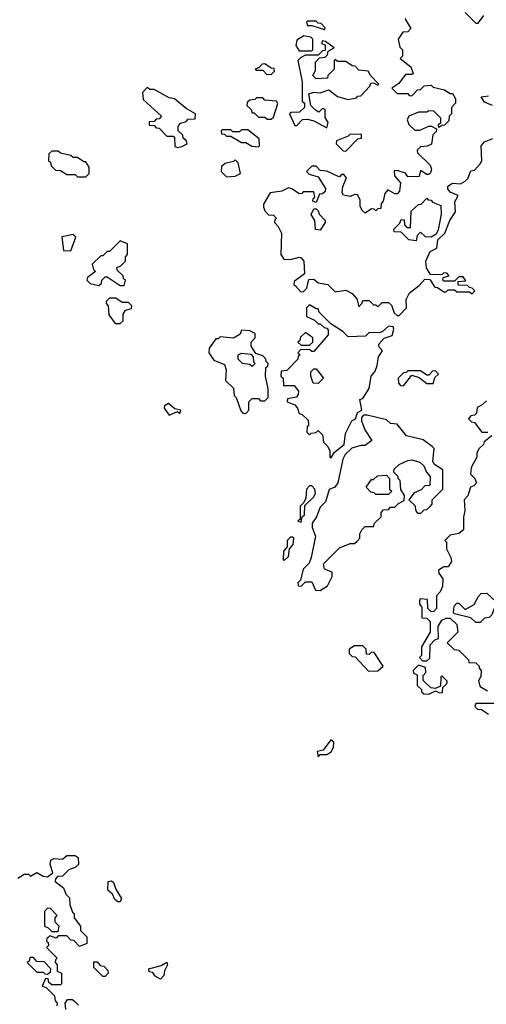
# Model space of a CAD drawing. Extents: x 2737310 to 2869991, y 870230 to 1012730.
# Tile 335 of 479: x 2779274 to 2781464, y 975869 to 980487. Entities that reach past the tile are written whole.
import ezdxf

# ---------------------------------------------------------------- set-up
doc = ezdxf.new("R2010")
doc.units = 0

msp = doc.modelspace()

# ---------------------------------------------------------------- linework, layer by layer
at = {"layer": '0CON02XD'}
for points in [[(2781081.7, 980491.7), (2781110, 980445), (2781095, 980430), (2781071.7, 980428.3), (2781050, 980395), (2781058.3, 980358.3), (2781070, 980345), (2781070, 980315), (2781060, 980305), (2781110, 980265), (2781120, 980235), (2781115, 980230), (2781085, 980230), (2781053, 980187), (2781020, 980165), (2781045, 980140), (2781095, 980140), (2781101.7, 980131.7), (2781115, 980130), (2781141.7, 980158.3), (2781155, 980160), (2781173, 980177), (2781205, 980180), (2781215, 980170), (2781267, 980157), (2781295, 980140), (2781305, 980140), (2781320, 980115), (2781320, 980095), (2781300, 980075), (2781300, 980045), (2781290, 980035), (2781288.3, 980011.7), (2781268.3, 979991.7), (2781255, 979990), (2781241.7, 979981.7), (2781240, 979995), (2781250, 980005), (2781250, 980025), (2781217, 980057), (2781195, 980060), (2781185, 980052.5), (2781145, 980052.5), (2781100, 980035), (2781092.5, 980017.5), (2781100, 979995), (2781128.3, 979968.3), (2781151.7, 979968.3), (2781195, 979987.5), (2781207.5, 979987.5), (2781230, 979975), (2781228.3, 979961.7), (2781213, 979947), (2781206.4, 979903.6), (2781187, 979893), (2781155, 979890), (2781140, 979875), (2781141.7, 979861.7), (2781200, 979805), (2781206.7, 979785), (2781201.7, 979768.3), (2781195, 979760), (2781185, 979760), (2781155, 979780), (2781148.3, 979751.7), (2781095, 979750), (2781085, 979767.5), (2781045, 979780), (2781031.7, 979778.3), (2781032.5, 979755), (2781061.7, 979721.7), (2781057, 979683), (2781045, 979670), (2781035, 979670), (2781001.7, 979688.3), (2780988.3, 979671.7), (2780980, 979635), (2780970, 979625), (2780968.3, 979601.7), (2780955, 979600), (2780945, 979590), (2780938.3, 979598.3), (2780925, 979600), (2780895, 979580), (2780881.7, 979591.7), (2780872.5, 979612.5), (2780871.7, 979641.7), (2780860, 979665), (2780845, 979667.5), (2780825, 979657.5), (2780793.6, 979663.6), (2780787.5, 979675), (2780790, 979705), (2780807.5, 979745), (2780795, 979760), (2780785, 979760), (2780775, 979750), (2780765, 979752.5), (2780715, 979776.7), (2780685, 979780), (2780665, 979800), (2780645, 979800), (2780620, 979775), (2780633, 979763), (2780675, 979750), (2780710, 979695), (2780708.3, 979681.7), (2780695, 979670), (2780681.7, 979668.3), (2780665, 979630), (2780650, 979635), (2780651.7, 979648.3), (2780660, 979655), (2780655, 979680), (2780605, 979680), (2780598.3, 979671.7), (2780585, 979670), (2780555, 979692.5), (2780535, 979697.5), (2780505, 979682.5), (2780450, 979675), (2780418.3, 979621.7), (2780418.3, 979608.3), (2780425, 979590), (2780441.7, 979571.7), (2780465, 979570), (2780480, 979555), (2780471.7, 979548.3), (2780470, 979535), (2780487, 979517), (2780502.5, 979485), (2780500, 979385), (2780513, 979363), (2780545, 979362.5), (2780585, 979372.5), (2780595, 979370), (2780607.5, 979355), (2780610, 979295), (2780561.7, 979258.3), (2780560, 979245), (2780568.3, 979238.3)], [(2780705, 980440), (2780708.3, 980448.3), (2780688.3, 980468.3), (2780675, 980470), (2780665, 980480), (2780625, 980480), (2780620, 980475), (2780625, 980460), (2780645, 980460), (2780705, 980440)], [(2781365, 980520), (2781415, 980470), (2781425, 980470), (2781453, 980507)], [(2780645, 980340), (2780650, 980345), (2780650, 980395), (2780640, 980405), (2780608.3, 980411.7), (2780575, 980390), (2780570, 980365), (2780585, 980340), (2780645, 980340)], [(2780715, 979980), (2780722.5, 980005), (2780708.3, 980028.3), (2780707.5, 980065), (2780695, 980070), (2780677.5, 980052.5), (2780661.7, 980061.7), (2780640, 980085), (2780631.7, 980138.3), (2780655, 980147.5), (2780685, 980143.3), (2780725, 980157.5), (2780765, 980126.7), (2780815, 980112.5), (2780855, 980120), (2780861.7, 980128.3), (2780875, 980130), (2780917.5, 980175), (2780921.7, 980188.3), (2780935, 980190), (2780955, 980180), (2780960, 980185), (2780920, 980225), (2780910, 980245), (2780865, 980250), (2780848.3, 980268.3), (2780835, 980270), (2780805, 980290), (2780765, 980290), (2780755, 980300), (2780750, 980295), (2780750, 980255), (2780720, 980225), (2780718.3, 980211.7), (2780665, 980210), (2780650, 980225), (2780661.7, 980248.3), (2780662.5, 980287.5), (2780681.7, 980308.3), (2780708.3, 980311.7), (2780718.3, 980321.7), (2780721.7, 980338.3), (2780750, 980355), (2780710, 980385), (2780695, 980387.5), (2780690, 980375), (2780708.3, 980368.3), (2780708.3, 980341.7), (2780695, 980340), (2780675, 980320), (2780615, 980320), (2780591.7, 980308.3), (2780580, 980295), (2780600, 980195), (2780600, 980105), (2780610, 980095), (2780610, 980075), (2780587, 980053), (2780548.3, 980051.7), (2780540, 980045), (2780565, 979990), (2780575, 979990), (2780601.7, 980018.3), (2780625, 980020), (2780655, 980012.5), (2780715, 979980)], [(2780455, 980230), (2780470, 980245), (2780468.3, 980258.3), (2780455, 980260), (2780425, 980280), (2780411.7, 980278.3), (2780398.3, 980261.7), (2780380, 980255), (2780385, 980250), (2780415, 980250), (2780431.7, 980231.7), (2780455, 980230)], [(2780015, 979887.5), (2780035, 979892.5), (2780060, 979905), (2780055, 979920), (2780041.7, 979931.7), (2780040, 979945), (2780017.5, 979965), (2780017.5, 979985), (2780025, 980000), (2780055, 980010), (2780065, 980020), (2780098.3, 980021.7), (2780100, 980045), (2780055, 980070), (2780000, 980115), (2779975, 980120), (2779905, 980160), (2779885, 980160), (2779871.7, 980168.3), (2779850, 980145), (2779853, 980113), (2779940, 980035), (2779928.3, 980021.7), (2779915, 980020), (2779905, 980010), (2779881.7, 980008.3), (2779881.7, 979991.7), (2779905, 979990), (2779915, 979980), (2779928.3, 979978.3), (2779965, 979940), (2779995, 979940), (2780000, 979935), (2780001.7, 979891.7), (2780015, 979887.5)], [(2780455, 980020), (2780465, 980030), (2780486.4, 980093.6), (2780480, 980105), (2780425, 980110), (2780415, 980120), (2780385, 980120), (2780378.3, 980111.7), (2780355, 980110), (2780341.7, 980098.3), (2780340, 980085), (2780360, 980065), (2780365, 980050), (2780375, 980050), (2780395, 980030), (2780425, 980030), (2780435, 980020), (2780455, 980020)], [(2781493.6, 980083.6), (2781455, 980100), (2781440, 980125), (2781475, 980130)], [(2780395, 979890), (2780400, 979895), (2780398.3, 979928.3), (2780345, 979970), (2780315, 979970), (2780305, 979960), (2780275, 979960), (2780265, 979970), (2780225, 979970), (2780220, 979965), (2780221.7, 979951.7), (2780235, 979950), (2780245, 979940), (2780265, 979940), (2780315, 979910), (2780335, 979910), (2780363, 979893), (2780395, 979890)], [(2780568.3, 979238.3), (2780591.7, 979211.7), (2780605, 979210), (2780621.7, 979228.3), (2780631.7, 979268.3), (2780655, 979270), (2780675, 979252.5), (2780720, 979245), (2780755, 979210), (2780805, 979217.5), (2780835, 979202.5), (2780857, 979177), (2780865, 979140), (2780880, 979155), (2780885, 979170), (2780915, 979170), (2780935, 979150), (2780945, 979150), (2780955, 979140), (2780975, 979160), (2781005, 979160), (2781018.3, 979148.3), (2781031.7, 979111.7), (2781045, 979100), (2781055, 979100), (2781090, 979135), (2781087.5, 979175), (2781103.6, 979206.4), (2781149.3, 979240.7), (2781175, 979270), (2781198.3, 979268.3), (2781221.7, 979231.7), (2781235, 979230), (2781265, 979210), (2781275, 979210), (2781285, 979220), (2781315, 979220), (2781325, 979210), (2781385, 979210), (2781398.3, 979201.7), (2781410, 979215), (2781398.3, 979228.3), (2781385, 979230), (2781375, 979240), (2781331.7, 979241.7), (2781331.7, 979258.3), (2781368.3, 979261.7), (2781355, 979280), (2781335, 979280), (2781315, 979260), (2781265, 979260), (2781260, 979265), (2781261.7, 979278.3), (2781290, 979285), (2781278.3, 979298.3), (2781265, 979300), (2781255, 979290), (2781201.7, 979291.7), (2781183.6, 979323.6), (2781180, 979355), (2781200.7, 979399.3), (2781232.5, 979415), (2781236.7, 979455), (2781270, 979485), (2781293.3, 979545), (2781320, 979585), (2781317, 979633), (2781331.7, 979661.7), (2781295, 979677.5), (2781284.1, 979694.1), (2781283.9, 979706.1), (2781305, 979720), (2781343.6, 979716.4), (2781365, 979728.8), (2781377.5, 979742.5), (2781391.7, 979778.3), (2781408.3, 979781.7), (2781435, 979810), (2781442.5, 979825), (2781440, 979895), (2781455, 979913.3), (2781495, 979930)], [(2780805, 979870), (2780861.7, 979928.3), (2780878.3, 979931.7), (2780878.3, 979948.3), (2780825, 979950), (2780815, 979940), (2780761.7, 979918.3), (2780760, 979905), (2780791.7, 979871.7), (2780805, 979870)], [(2779585, 979750), (2779600, 979765), (2779600, 979795), (2779585, 979820), (2779575, 979820), (2779545, 979840), (2779525, 979840), (2779515, 979850), (2779465, 979860), (2779455, 979870), (2779425, 979870), (2779411.7, 979858.3), (2779410, 979825), (2779418.3, 979818.3), (2779421.7, 979801.7), (2779441.7, 979781.7), (2779465, 979780), (2779495, 979760), (2779535, 979760), (2779545, 979750), (2779585, 979750)], [(2780245, 979750), (2780285, 979752.5), (2780310, 979765), (2780300, 979815), (2780285, 979830), (2780278.3, 979821.7), (2780238.3, 979811.7), (2780221.7, 979798.3), (2780220, 979775), (2780245, 979750)], [(2781135, 979450), (2781100, 979455), (2781065, 979490), (2781031.7, 979491.7), (2781030, 979505), (2781058.3, 979531.7), (2781065, 979550), (2781078.3, 979548.3), (2781080, 979525), (2781091.7, 979511.7), (2781108.3, 979511.7), (2781111.7, 979588.3), (2781145, 979620), (2781158.3, 979621.7), (2781185, 979650), (2781191.7, 979641.7), (2781205, 979640), (2781211.7, 979631.7), (2781250, 979615), (2781252.5, 979575), (2781238.3, 979501.7), (2781228.8, 979481.2), (2781205, 979467.5), (2781178.3, 979468.3), (2781155, 979490), (2781140, 979475), (2781135, 979450)], [(2780685, 979500), (2780663, 979503), (2780660, 979545), (2780642.5, 979572.5), (2780655, 979600), (2780665, 979600), (2780675, 979590), (2780680, 979575), (2780707.5, 979545), (2780707.5, 979535), (2780685, 979500)], [(2779515, 979402.5), (2779537.5, 979467.5), (2779525, 979480), (2779471.7, 979468.3), (2779480, 979405), (2779515, 979402.5)], [(2779765, 979240), (2779770, 979265), (2779761.7, 979271.7), (2779760, 979285), (2779731.7, 979311.7), (2779730, 979325), (2779748.3, 979331.7), (2779770, 979355), (2779770, 979375), (2779780, 979385), (2779780, 979435), (2779745, 979450), (2779695, 979400), (2779685, 979400), (2779665, 979380), (2779655, 979380), (2779615, 979340), (2779620, 979315), (2779630, 979305), (2779591.7, 979278.3), (2779590, 979265), (2779605, 979250), (2779645, 979240), (2779658.3, 979251.7), (2779660, 979265), (2779675, 979280), (2779685, 979280), (2779745, 979240), (2779765, 979240)], [(2779721.7, 979061.7), (2779745, 979062.5), (2779760, 979075), (2779760, 979105), (2779770, 979125), (2779798.3, 979131.7), (2779800, 979145), (2779785, 979160), (2779755, 979160), (2779725, 979180), (2779695, 979180), (2779680, 979165), (2779680, 979155), (2779690, 979145), (2779693, 979103), (2779721.7, 979061.7)], [(2780735, 978430), (2780751.7, 978458.3), (2780797.5, 978495), (2780803.6, 978546.4), (2780832.5, 978605), (2780850, 978615), (2780860, 978645), (2780880, 978655), (2780870, 978705), (2780885, 978710), (2780913.6, 978756.4), (2780923.3, 978815), (2780941.7, 978838.3), (2780952.5, 978865), (2780957.5, 978905), (2780977, 978933), (2780961.7, 978951.7), (2780960, 978965), (2780985, 978992.5), (2781022.5, 979005), (2781030, 979035), (2781026.7, 979046.7), (2781005, 979050), (2780975, 979022.5), (2780961.7, 979018.3), (2780915, 979020), (2780897.5, 979002.5), (2780815, 979000), (2780790, 979025), (2780735, 979060), (2780680, 979115), (2780675, 979130), (2780665, 979130), (2780635, 979150), (2780620, 979135), (2780620, 979095), (2780658.3, 979078.3), (2780675, 979060), (2780685, 979060), (2780703, 979043), (2780715, 979040), (2780721.7, 979031.7), (2780721.7, 979008.3), (2780655, 978930), (2780645, 978930), (2780635, 978940), (2780591.7, 978938.3), (2780580, 978925), (2780590, 978915), (2780581.7, 978908.3), (2780580, 978895), (2780528.3, 978841.7), (2780501.7, 978838.3), (2780500, 978815), (2780510, 978805), (2780511.7, 978771.7), (2780561.7, 978771.7), (2780582.5, 978745), (2780581.7, 978728.3), (2780573, 978717), (2780531.7, 978708.3), (2780530, 978695), (2780565, 978680), (2780577.5, 978665), (2780585, 978640), (2780600, 978635), (2780628.3, 978608.3), (2780630, 978585), (2780623, 978577), (2780621.7, 978551.7), (2780635, 978540), (2780641.7, 978548.3), (2780665, 978550), (2780675, 978560), (2780695, 978540), (2780700, 978505), (2780720, 978485), (2780730, 978465), (2780730, 978435), (2780735, 978430)], [(2780335, 978640), (2780350, 978655), (2780350, 978695), (2780365, 978710), (2780395, 978710), (2780405, 978700), (2780425, 978700), (2780440, 978715), (2780440, 978755), (2780427.5, 978815), (2780430, 978855), (2780438.3, 978861.7), (2780440, 978875), (2780431.7, 978881.7), (2780428.3, 978898.3), (2780415, 978910), (2780381.7, 978921.7), (2780360, 978955), (2780360, 978975), (2780380, 978995), (2780380, 979015), (2780355, 979027.5), (2780315, 979030), (2780308.3, 979011.7), (2780277, 978993), (2780215, 979000), (2780205, 978990), (2780195, 978990), (2780163, 978947), (2780162.5, 978925), (2780185, 978890), (2780235, 978870), (2780242.5, 978845), (2780240, 978795), (2780278.3, 978758.3), (2780280, 978725), (2780290, 978715), (2780311.7, 978651.7), (2780321.7, 978641.7), (2780335, 978640)], [(2780635, 978960), (2780650, 978975), (2780650, 978995), (2780615, 979020), (2780591.7, 978998.3), (2780588.3, 978981.7), (2780580, 978975), (2780595, 978960), (2780635, 978960)], [(2780365, 978860), (2780355, 978870), (2780320, 978875), (2780300, 978895), (2780300, 978915), (2780315, 978922.5), (2780358.3, 978918.3), (2780370, 978905), (2780371.7, 978881.7), (2780380, 978875), (2780365, 978860)], [(2780675, 978780), (2780651.7, 978781.7), (2780640, 978815), (2780640, 978835), (2780655, 978850), (2780665, 978850), (2780700, 978805), (2780675, 978780)], [(2781075, 978770), (2781115, 978820), (2781148.3, 978808.3), (2781185, 978780), (2781215, 978780), (2781221.7, 978808.3), (2781240, 978825), (2781225, 978840), (2781211.7, 978838.3), (2781195, 978820), (2781185, 978820), (2781155, 978840), (2781095, 978840), (2781088.3, 978831.7), (2781075, 978830), (2781050, 978805), (2781051.7, 978781.7), (2781061.7, 978771.7), (2781075, 978770)], [(2779975, 978632.5), (2780015, 978650), (2780025, 978640), (2780030, 978655), (2780001.7, 978661.7), (2779973, 978687), (2779953.6, 978676.4), (2779952.5, 978665), (2779975, 978632.5)], [(2781465, 978700), (2781445, 978680), (2781421.7, 978668.3), (2781418.3, 978641.7), (2781408.3, 978631.7), (2781391.7, 978628.3), (2781380, 978615), (2781395, 978600), (2781408.3, 978598.3), (2781442.5, 978552.5), (2781471.7, 978551.7)], [(2780685, 977810), (2780718.3, 977831.7), (2780740, 977875), (2780740, 977895), (2780705, 977910), (2780700, 977935), (2780775, 978010), (2780825, 978030), (2780845, 978030), (2780858.3, 978041.7), (2780870, 978055), (2780870, 978075), (2780880, 978095), (2780895, 978110), (2780935, 978110), (2780940, 978125), (2780970, 978155), (2780970, 978175), (2780981.7, 978188.3), (2781005, 978190), (2781015, 978200), (2781035, 978200), (2781051.7, 978218.3), (2781078.3, 978231.7), (2781080, 978255), (2781063, 978283), (2781060, 978325), (2781050, 978335), (2781050, 978345), (2781030, 978365), (2781031.7, 978378.3), (2781055, 978400), (2781095, 978420), (2781115, 978422.5), (2781151.7, 978411.7), (2781170, 978395), (2781182.5, 978365), (2781200, 978345), (2781198.3, 978301.7), (2781175, 978300), (2781158.3, 978281.7), (2781125, 978267.5), (2781100, 978235), (2781128.3, 978208.3), (2781133, 978183), (2781141.7, 978171.7), (2781157, 978173), (2781171.7, 978188.3), (2781185, 978190), (2781198.3, 978201.7), (2781210, 978215), (2781210, 978235), (2781260, 978285), (2781260, 978375), (2781220.7, 978400.7), (2781212.5, 978415), (2781220, 978475), (2781210, 978485), (2781167, 978517), (2781090, 978535), (2781045, 978590), (2781015, 978592.5), (2780995, 978610), (2780905, 978632.5), (2780888.3, 978631.7), (2780878.3, 978621.7), (2780877.5, 978605), (2780893.9, 978563.9), (2780927.5, 978512.5), (2780895, 978490), (2780875, 978490), (2780833, 978477), (2780801.7, 978448.3), (2780790, 978425), (2780766.7, 978315), (2780752.5, 978295), (2780727, 978283), (2780708.8, 978225), (2780685, 978200), (2780667.5, 978155), (2780647.5, 978125), (2780647.5, 978105), (2780662.5, 978065), (2780642.5, 977965), (2780632.5, 977937.5), (2780605, 977910), (2780591.7, 977858.3), (2780580, 977845), (2780581.7, 977831.7), (2780595, 977830), (2780615, 977850), (2780645, 977850), (2780661.7, 977811.7), (2780685, 977810)], [(2781490, 978535), (2781453.6, 978506.4), (2781450, 978495), (2781430, 978475), (2781420, 978455), (2781420, 978435), (2781393, 978387), (2781390, 978355), (2781410, 978335), (2781417.5, 978315), (2781405, 978300), (2781390, 978295), (2781377, 978253), (2781360, 978235), (2781363.3, 978185), (2781357, 978153), (2781357.5, 978095), (2781335, 978077.5), (2781295, 978070), (2781270, 978045), (2781277, 978037), (2781277.5, 978005), (2781297.5, 977965), (2781300, 977945), (2781285, 977920), (2781265, 977920), (2781240, 977905), (2781241.7, 977891.7), (2781260, 977865), (2781258.3, 977828.3), (2781247, 977803), (2781230, 977785), (2781230, 977725), (2781218.3, 977711.7), (2781205, 977710), (2781190, 977725), (2781188.3, 977768.3), (2781155, 977770), (2781150, 977765), (2781150, 977745), (2781161.7, 977731.7), (2781161.7, 977681.7), (2781185, 977680), (2781200, 977665), (2781200, 977615), (2781160, 977545), (2781160, 977505), (2781150, 977495), (2781165, 977480), (2781185, 977480), (2781198.3, 977491.7), (2781200, 977555), (2781221.7, 977578.3), (2781240, 977585), (2781238.3, 977641.7), (2781255, 977670), (2781275, 977680), (2781295, 977680), (2781325, 977650), (2781330, 977615), (2781280, 977565), (2781313, 977533), (2781335, 977530), (2781380, 977485), (2781381.7, 977471.7), (2781415, 977470), (2781430, 977455), (2781430, 977445), (2781440, 977435), (2781438.3, 977408.3), (2781427.5, 977385), (2781435, 977360), (2781469.3, 977339.3)], [(2781005, 978260), (2780945, 978260), (2780938.3, 978268.3), (2780921.7, 978271.7), (2780900, 978295), (2780925, 978330), (2780935, 978330), (2780953, 978347), (2780995, 978350), (2781010, 978335), (2781010, 978285), (2781020, 978275), (2781005, 978260)], [(2780595, 978130), (2780600, 978155), (2780610, 978165), (2780611.7, 978208.3), (2780653, 978247), (2780662.5, 978265), (2780660, 978285), (2780645, 978300), (2780635, 978300), (2780620, 978285), (2780617.5, 978242.5), (2780608.3, 978221.7), (2780590, 978205), (2780590, 978145), (2780580, 978135), (2780595, 978130)], [(2780515, 977950), (2780535, 977970), (2780540, 978005), (2780557.5, 978025), (2780560, 978055), (2780555, 978060), (2780545, 978060), (2780530, 978045), (2780530, 978015), (2780512.5, 977995), (2780510, 977955), (2780515, 977950)], [(2781435, 977660), (2781415, 977660), (2781391.7, 977681.7), (2781315, 977700), (2781310, 977705), (2781313, 977737), (2781325, 977750), (2781335, 977750), (2781365, 977720), (2781406.4, 977743.6), (2781425, 977780), (2781440, 977795), (2781467, 977797), (2781508.3, 977758.3), (2781510, 977735), (2781501.7, 977728.3), (2781490, 977695), (2781477, 977683), (2781455, 977680), (2781435, 977660)], [(2780911.7, 977431.7), (2780955, 977432.5), (2780980, 977455), (2780938.3, 977518.3), (2780925, 977520), (2780915, 977510), (2780901.7, 977511.7), (2780900, 977535), (2780885, 977550), (2780845, 977550), (2780820, 977535), (2780820, 977515), (2780835, 977500), (2780848.3, 977498.3), (2780911.7, 977431.7)], [(2781195, 977323.3), (2781225, 977340), (2781245, 977330), (2781258.3, 977331.7), (2781260, 977355), (2781280, 977375), (2781280, 977385), (2781255, 977410), (2781250, 977405), (2781248.3, 977361.7), (2781225, 977350), (2781203, 977353), (2781168.3, 977388.3), (2781168.3, 977411.7), (2781180, 977425), (2781178.3, 977448.3), (2781145, 977460), (2781120, 977435), (2781121.7, 977421.7), (2781140, 977415), (2781140, 977365), (2781160, 977345), (2781160, 977335), (2781170, 977325), (2781195, 977323.3)], [(2781515, 977280), (2781415, 977280), (2781410, 977265), (2781423, 977253), (2781441.7, 977251.7), (2781475, 977230)], [(2780675, 977030), (2780685, 977040), (2780715, 977040), (2780736.4, 977053.6), (2780747, 977073), (2780748.3, 977098.3), (2780735, 977110), (2780698.3, 977061.7), (2780670, 977055), (2780675, 977030)], [(2779265, 976460), (2779295, 976480), (2779315, 976480), (2779325, 976470), (2779355, 976487.5), (2779385, 976470), (2779405, 976467.5), (2779430, 976485), (2779417.5, 976525), (2779420, 976545), (2779435, 976552.5), (2779475, 976550), (2779495, 976567.5), (2779535, 976567.5), (2779548.3, 976558.3), (2779550, 976525), (2779535, 976510), (2779505, 976500), (2779475, 976470), (2779451.7, 976468.3), (2779441.7, 976458.3), (2779440, 976445), (2779480, 976415), (2779490, 976385), (2779508.3, 976368.3), (2779510, 976335), (2779521.7, 976301.7), (2779530, 976295), (2779530, 976275), (2779560, 976235), (2779560, 976215), (2779590, 976185), (2779590, 976155), (2779555, 976140), (2779528.3, 976168.3), (2779515, 976170), (2779495, 976190), (2779455, 976190), (2779445, 976180), (2779415, 976190), (2779408.3, 976181.7), (2779401.7, 976178.3), (2779400, 976165), (2779408.3, 976158.3), (2779410, 976145), (2779400, 976135), (2779450, 976085), (2779441.7, 976078.3), (2779440, 976065), (2779450, 976055), (2779450, 976025), (2779470, 976015), (2779470, 975965), (2779465, 975960), (2779425, 975960), (2779411.7, 975971.7), (2779408.3, 975988.3), (2779395, 975990), (2779380, 975955), (2779398.3, 975948.3), (2779438.3, 975908.3), (2779440, 975885), (2779450, 975875), (2779448.3, 975861.7)], [(2779745, 976350), (2779735, 976350), (2779720.7, 976360.7), (2779710, 976385), (2779687.5, 976405), (2779690, 976445), (2779705, 976447.5), (2779715, 976440), (2779726.4, 976406.4), (2779752.5, 976365), (2779745, 976350)], [(2779455, 976210), (2779460, 976235), (2779440, 976255), (2779440, 976275), (2779450, 976285), (2779418.3, 976318.3), (2779405, 976320), (2779390, 976305), (2779390, 976235), (2779408.3, 976228.3), (2779425, 976210), (2779455, 976210)], [(2779405, 976010), (2779418.3, 976021.7), (2779420, 976035), (2779388.3, 976068.3), (2779355, 976070), (2779338.3, 976088.3), (2779321.7, 976088.3), (2779318.3, 976071.7), (2779310, 976065), (2779355, 976020), (2779385, 976020), (2779391.7, 976011.7), (2779405, 976010)], [(2779675, 976000), (2779665, 976000), (2779621.7, 976041.7), (2779621.7, 976068.3), (2779638.3, 976068.3), (2779651.7, 976051.7), (2779668.3, 976048.3), (2779688.3, 976028.3), (2779690, 976015), (2779675, 976000)], [(2779935, 975987.5), (2779910.7, 976000.7), (2779898.3, 976018.3), (2779881.7, 976021.7), (2779880, 976035), (2779938.8, 976051.2), (2779965, 976067.5), (2779967.5, 976055), (2779953.6, 976026.4), (2779951.2, 976005), (2779935, 975987.5)], [(2779490, 975845), (2779487.5, 975875), (2779498.3, 975891.7), (2779521.7, 975891.7), (2779533, 975883), (2779550, 975865)]]:
    msp.add_lwpolyline(points, dxfattribs=at)

doc.saveas('drawing.dxf')
